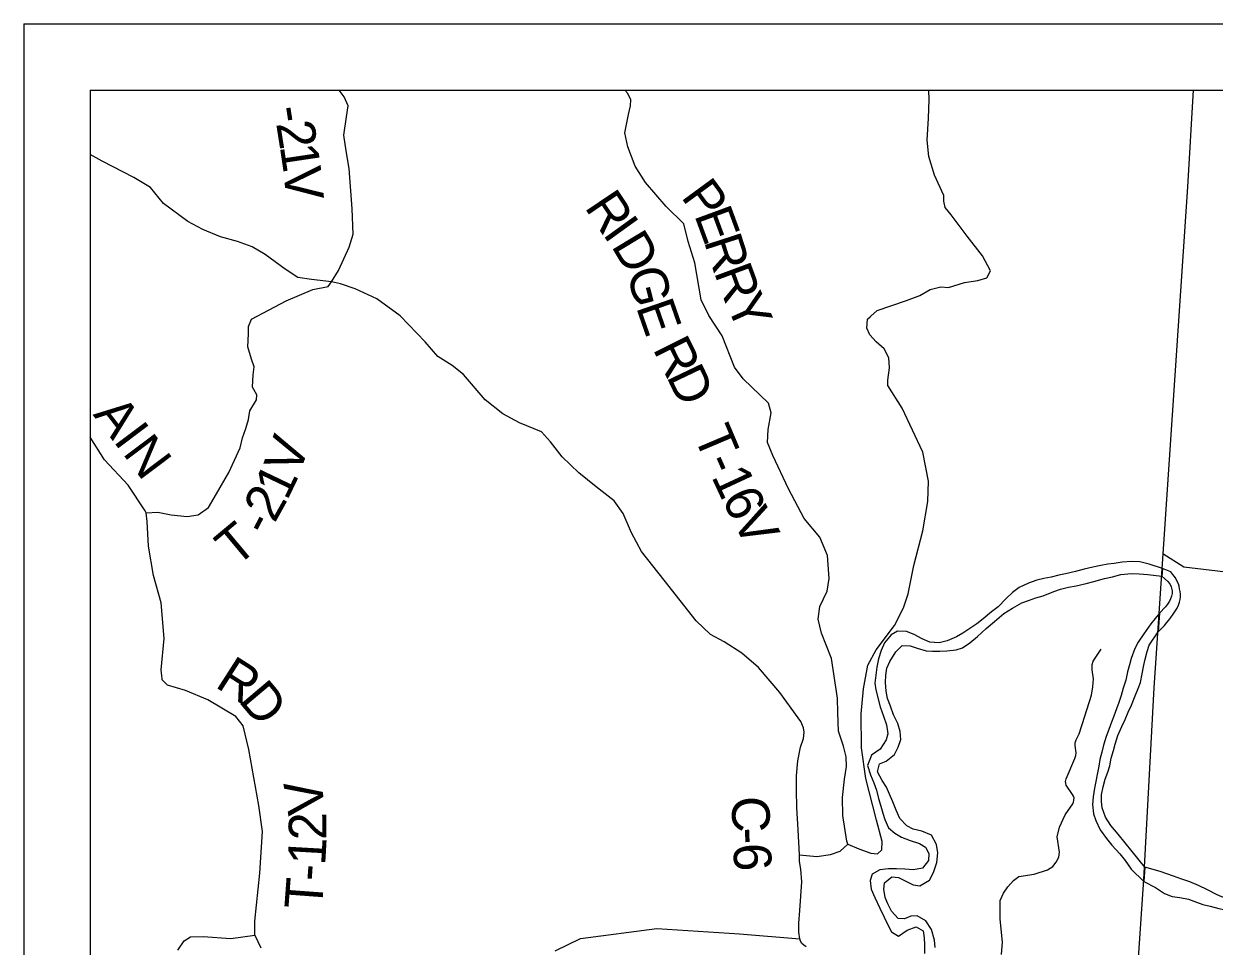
# Model space of a CAD drawing. Extents: x -15 to 405, y -40 to 87.
# Drawn here: x -0.765 to 1.031, y -20.207 to -18.816 of the extents above; entities that cross this region are included whole.
import ezdxf

# ---------------------------------------------------------------- set-up
doc = ezdxf.new("R2010")
doc.units = 0
for name, color, linetype in [('GM_P_State_Location', 7, 'Continuous'), ('GM_X_Major_Lake_Text', 7, 'Continuous'), ('GM_X_Minor_Lake', 7, 'Continuous'), ('GM_X_Minor_River', 7, 'Continuous'), ('GM_X_State_Route', 7, 'Continuous'), ('GM_X_Township', 7, 'Continuous'), ('GM_X_Township_Road', 7, 'Continuous'), ('GM_X_Township_Text', 7, 'Continuous')]:
    doc.layers.add(name, color=color, linetype=linetype)

msp = doc.modelspace()

# ---------------------------------------------------------------- linework, layer by layer
at = {"layer": 'GM_P_State_Location'}
for points in [[(-0.3003, -19.2054), (-0.2898, -19.188), (-0.274, -19.1531), (-0.2676, -19.1333), (-0.2692, -19.0954), (-0.2736, -19.0344), (-0.2786, -19.0079), (-0.2821, -18.984), (-0.278, -18.9563), (-0.2754, -18.94), (-0.2815, -18.9264), (-0.289, -18.9161)], [(0.4053, -20.0694), (0.4314, -20.072), (0.4523, -20.0689), (0.4666, -20.0643), (0.4784, -20.0533), (0.4768, -20.0491), (0.471, -20.0105), (0.4705, -19.9832), (0.4731, -19.9555), (0.4764, -19.9365), (0.4756, -19.9217), (0.4718, -19.9055), (0.4641, -19.8831), (0.4633, -19.8554), (0.4625, -19.8335), (0.4535, -19.7732), (0.4386, -19.735), (0.4336, -19.7141), (0.4359, -19.6952), (0.4471, -19.6717), (0.4501, -19.6527), (0.4477, -19.6182), (0.4363, -19.5906), (0.4123, -19.5622), (0.389, -19.5175), (0.365, -19.4672), (0.357, -19.4475), (0.3584, -19.4282), (0.3625, -19.4031), (0.3587, -19.3884), (0.3206, -19.3517), (0.3073, -19.3339), (0.2886, -19.2866), (0.2688, -19.2559), (0.2569, -19.2324), (0.2473, -19.1767), (0.2377, -19.1446), (0.2312, -19.118), (0.2042, -19.0919), (0.1733, -19.0556), (0.1577, -19.031), (0.1463, -19.0019), (0.142, -18.9807), (0.1476, -18.953), (0.1506, -18.9397), (0.1509, -18.9306), (0.1467, -18.9211), (0.1421, -18.9161)], [(0.5132, -19.257), (0.5227, -19.2484), (0.567, -19.2336), (0.5867, -19.2259), (0.6026, -19.2168), (0.6188, -19.213), (0.6302, -19.2137), (0.6541, -19.2064), (0.6745, -19.2033), (0.6878, -19.1991), (0.6934, -19.1889), (0.6816, -19.1662), (0.6584, -19.1363), (0.634, -19.1041), (0.6249, -19.0932), (0.623, -19.0837), (0.6233, -19.075), (0.6092, -19.0443), (0.6004, -19.0163), (0.598, -18.9916), (0.6002, -18.9583), (0.6012, -18.9306), (0.6006, -18.9161)], [(0.4784, -20.0533), (0.4947, -20.0608), (0.5129, -20.0672), (0.5231, -20.0683), (0.5295, -20.0619), (0.5303, -20.0497), (0.5214, -20.0172), (0.5053, -19.9546), (0.4987, -19.9084), (0.4985, -19.8569), (0.5018, -19.819), (0.5085, -19.7833), (0.5213, -19.7602), (0.5489, -19.7237), (0.5621, -19.6971), (0.5692, -19.6759), (0.5778, -19.633), (0.5916, -19.5811), (0.5991, -19.5367), (0.6001, -19.506), (0.5916, -19.4624), (0.5603, -19.3958), (0.5386, -19.3617), (0.5386, -19.3534), (0.5412, -19.3348), (0.5404, -19.32), (0.5331, -19.3064), (0.5209, -19.2958), (0.5114, -19.2852), (0.5069, -19.275), (0.5079, -19.2618), (0.5118, -19.2583), (0.5132, -19.257)], [(-0.5801, -19.5538), (-0.5622, -19.5525), (-0.5425, -19.5566), (-0.5182, -19.5592), (-0.5015, -19.5565), (-0.486, -19.5455), (-0.474, -19.525), (-0.4555, -19.4931), (-0.4382, -19.4556), (-0.4348, -19.4408), (-0.4296, -19.4267), (-0.4255, -19.4131), (-0.4236, -19.3998), (-0.4138, -19.3831), (-0.4131, -19.3755), (-0.4196, -19.3642), (-0.4185, -19.3456), (-0.417, -19.3335), (-0.4212, -19.3221), (-0.4266, -19.3035), (-0.4259, -19.2835), (-0.4259, -19.2834)], [(-0.5564, -19.7998), (-0.5576, -19.7905), (-0.5529, -19.7431), (-0.5572, -19.6897), (-0.5691, -19.6484), (-0.5764, -19.6041), (-0.5785, -19.567), (-0.5801, -19.5538), (-0.5813, -19.5509), (-0.6074, -19.5121), (-0.6428, -19.4739), (-0.6646, -19.4397)], [(0.9536, -19.6152), (0.9852, -19.635), (1.1759, -19.6577), (1.351, -19.6686), (1.493, -19.6742), (1.6065, -19.6464), (1.6212, -19.6391)], [(-0.4161, -20.1908), (-0.416, -20.1697), (-0.4088, -20.0972), (-0.4048, -20.0342), (-0.4099, -19.9952), (-0.425, -19.9107), (-0.4338, -19.8751), (-0.4448, -19.8611), (-0.487, -19.8358), (-0.5208, -19.8219), (-0.5481, -19.8136), (-0.5557, -19.8057), (-0.5559, -19.8037), (-0.5564, -19.7998)], [(0.0369, -20.2143), (0.0752, -20.1957), (0.19, -20.1806), (0.3151, -20.189), (0.4057, -20.1964)], [(-0.5323, -20.2135), (-0.5229, -20.1994), (-0.5131, -20.1933), (-0.4941, -20.1929), (-0.4521, -20.1958), (-0.4161, -20.1908), (-0.4069, -20.2101)]]:
    msp.add_lwpolyline(points, dxfattribs=at)
at = {"layer": 'GM_X_Major_Lake_Text'}
for points in [[(-0.4259, -19.2834), (-0.4255, -19.2728), (-0.421, -19.2618), (-0.3688, -19.2337), (-0.3287, -19.2169), (-0.3056, -19.2123), (-0.3003, -19.2054)], [(0.7099, -20.2198), (0.7116, -20.2015), (0.7082, -20.1668), (0.7082, -20.1502), (0.7082, -20.1386), (0.713, -20.1272), (0.7196, -20.1177), (0.728, -20.1083), (0.7364, -20.1022), (0.7596, -20.0989), (0.7794, -20.0922), (0.7874, -20.0872), (0.7927, -20.0806), (0.7965, -20.0733), (0.7976, -20.0657), (0.7943, -20.0426), (0.7976, -20.0277), (0.8059, -20.0094), (0.8175, -19.9929), (0.8187, -19.9902), (0.8194, -19.9872), (0.8197, -19.9838), (0.8189, -19.981), (0.8173, -19.9785), (0.8076, -19.9647), (0.8069, -19.959), (0.8076, -19.9548), (0.8208, -19.9245), (0.8223, -19.9199), (0.8227, -19.9156), (0.8211, -19.9045), (0.8214, -19.9005), (0.8226, -19.8962), (0.8275, -19.8869), (0.8357, -19.8604), (0.8457, -19.8289), (0.8481, -19.816), (0.849, -19.8041), (0.8467, -19.7905), (0.8467, -19.7826), (0.8486, -19.7776), (0.8606, -19.7594)]]:
    msp.add_lwpolyline(points, dxfattribs=at)
at = {"layer": 'GM_X_State_Route'}
for p, q in [((0.9994, -18.9161), (0.9908, -19.0619)), ((0.9908, -19.0619), (0.94, -19.8179)), ((0.94, -19.8179), (0.9244, -20.1067)), ((0.9244, -20.1067), (0.9043, -20.3936))]:
    msp.add_line(p, q, dxfattribs=at)
at = {"layer": 'GM_X_Township'}
for p, q in [((-0.7646, -18.8161), (6.2354, -18.8161)), ((-0.7646, -18.8161), (-0.7646, -25.8161)), ((-0.6646, -18.9161), (-0.6646, -25.7161)), ((-0.6646, -18.9161), (6.1354, -18.9161)), ((-0.6646, -18.9161), (-0.6646, -25.7161)), ((-0.6646, -18.9161), (6.1354, -18.9161))]:
    msp.add_line(p, q, dxfattribs=at)
at = {"layer": 'GM_X_Township_Road'}
for p, q in [((0.9528, -19.6376), (0.952, -19.6495)), ((0.952, -19.6495), (0.9528, -19.6376)), ((0.9483, -19.7049), (0.9464, -19.7332)), ((0.9464, -19.7332), (0.9483, -19.7049)), ((0.9262, -20.0881), (0.9249, -20.1098)), ((0.9249, -20.1098), (0.9262, -20.0881))]:
    msp.add_line(p, q, dxfattribs=at)
for points in [[(0.9528, -19.6376), (0.933, -19.6314), (0.9189, -19.6276), (0.9068, -19.6272), (0.8923, -19.628), (0.8802, -19.6299), (0.8707, -19.6314), (0.8597, -19.6333), (0.8479, -19.6355), (0.835, -19.6386), (0.8217, -19.6423), (0.8069, -19.6458), (0.7966, -19.648), (0.7849, -19.651), (0.7742, -19.6529), (0.7636, -19.6552), (0.7507, -19.6598), (0.7366, -19.6666), (0.7267, -19.6738), (0.7172, -19.6829), (0.7051, -19.6954), (0.6952, -19.703), (0.6823, -19.7136), (0.6728, -19.7212), (0.6625, -19.7284), (0.6519, -19.7352), (0.6424, -19.7409), (0.6283, -19.7469), (0.6162, -19.75), (0.6021, -19.7488), (0.5903, -19.7439), (0.5786, -19.7374), (0.5668, -19.7325), (0.5531, -19.7321), (0.5437, -19.7378), (0.5334, -19.7499), (0.5284, -19.7613), (0.5246, -19.7738), (0.522, -19.7863), (0.5204, -19.7984), (0.5193, -19.8106), (0.5208, -19.8205), (0.5272, -19.8463), (0.5321, -19.8603), (0.5367, -19.8736), (0.5386, -19.8869), (0.5363, -19.8963), (0.5271, -19.91), (0.5142, -19.9191), (0.5081, -19.9346), (0.5123, -19.9487), (0.5176, -19.9612), (0.5214, -19.9722), (0.5248, -19.9847), (0.5282, -19.9961), (0.5312, -20.0068), (0.5342, -20.0162), (0.5395, -20.0291), (0.5494, -20.0371), (0.5593, -20.0428), (0.5726, -20.0478), (0.5862, -20.0523), (0.5957, -20.058), (0.6006, -20.0675), (0.5999, -20.0781), (0.5911, -20.0899), (0.5774, -20.0922), (0.5645, -20.091), (0.5516, -20.0906), (0.5395, -20.0906), (0.5266, -20.0921), (0.5148, -20.0989), (0.5121, -20.1084), (0.5136, -20.1213), (0.5193, -20.1342), (0.5265, -20.1502), (0.5329, -20.1635), (0.5394, -20.176), (0.5443, -20.1858), (0.5549, -20.1923), (0.5679, -20.1832), (0.5815, -20.1783), (0.5918, -20.1844), (0.5937, -20.195), (0.594, -20.2052), (0.594, -20.2185)], [(0.9464, -19.7332), (0.9562, -19.7239), (0.9596, -19.7193), (0.9627, -19.7156), (0.9653, -19.7114), (0.9688, -19.7065), (0.9722, -19.7019), (0.9749, -19.6974), (0.9772, -19.6928), (0.9787, -19.6883), (0.9795, -19.6845), (0.9799, -19.6803), (0.9799, -19.6765), (0.9795, -19.6724), (0.9788, -19.6686), (0.978, -19.6644), (0.9769, -19.6606), (0.9746, -19.6564), (0.9728, -19.6519), (0.9686, -19.6469), (0.9656, -19.6427), (0.9528, -19.6376)], [(0.61, -20.2094), (0.6092, -20.1984), (0.6043, -20.1821), (0.596, -20.1692), (0.5827, -20.1616), (0.5732, -20.1623), (0.5637, -20.1661), (0.5542, -20.1657), (0.544, -20.1547), (0.5387, -20.1437), (0.5345, -20.1342), (0.5326, -20.1213), (0.5334, -20.1119), (0.5448, -20.1028), (0.5547, -20.1039), (0.5668, -20.11), (0.577, -20.1149), (0.5869, -20.1164), (0.6014, -20.1077), (0.6074, -20.0963), (0.6124, -20.0812), (0.6139, -20.0668), (0.612, -20.0542), (0.6045, -20.0398), (0.5897, -20.0337), (0.5771, -20.0307), (0.5673, -20.0257), (0.557, -20.0147), (0.5513, -20.0022), (0.546, -19.9897), (0.5411, -19.9779), (0.5366, -19.9673), (0.5301, -19.9574), (0.5229, -19.9445), (0.526, -19.9324), (0.5359, -19.9282), (0.5488, -19.9184), (0.5545, -19.9074), (0.5583, -19.8956), (0.5575, -19.8835), (0.5538, -19.8713), (0.5473, -19.8584), (0.5428, -19.8451), (0.5382, -19.8337), (0.5363, -19.8227), (0.5352, -19.8095), (0.5356, -19.7985), (0.5371, -19.7878), (0.5417, -19.778), (0.5508, -19.7632), (0.5603, -19.7537), (0.5725, -19.7545), (0.5827, -19.7579), (0.5964, -19.7617), (0.6059, -19.7625), (0.6169, -19.7625), (0.6275, -19.7617), (0.6416, -19.7606), (0.6511, -19.7576), (0.6625, -19.75), (0.6739, -19.7401), (0.6868, -19.7284), (0.6997, -19.7174), (0.7138, -19.7056), (0.7267, -19.6973), (0.7408, -19.6893), (0.7507, -19.6859), (0.762, -19.6818), (0.7731, -19.6787), (0.789, -19.6723), (0.7989, -19.6689), (0.811, -19.6659), (0.8228, -19.6636), (0.8376, -19.6602), (0.8494, -19.6572), (0.8654, -19.6526), (0.8775, -19.6504), (0.89, -19.6469), (0.9064, -19.6454), (0.9178, -19.6455), (0.9307, -19.6466), (0.952, -19.6495)], [(0.952, -19.6495), (0.9606, -19.6568), (0.964, -19.6609), (0.9659, -19.6655), (0.9674, -19.6716), (0.9677, -19.6754), (0.9666, -19.6792), (0.9651, -19.6833), (0.9635, -19.6871), (0.9605, -19.6913), (0.9574, -19.6954), (0.9483, -19.7049)], [(0.9483, -19.7049), (0.9352, -19.7213), (0.9249, -19.7361), (0.9165, -19.749), (0.9112, -19.7585), (0.9059, -19.7733), (0.9032, -19.7832), (0.9001, -19.7938), (0.8975, -19.8059), (0.8937, -19.8181), (0.8906, -19.8291), (0.8872, -19.8397), (0.8834, -19.8495), (0.8796, -19.8602), (0.8761, -19.8697), (0.872, -19.8807), (0.8681, -19.8913), (0.864, -19.9042), (0.8613, -19.9148), (0.8586, -19.9258), (0.8567, -19.9357), (0.8544, -19.9482), (0.8525, -19.9588), (0.8506, -19.969), (0.8483, -19.9819), (0.8475, -19.9937), (0.8487, -20.0077), (0.8524, -20.018), (0.8589, -20.032), (0.8687, -20.0449), (0.8767, -20.0548), (0.8888, -20.0681), (0.8964, -20.078), (0.9059, -20.0913), (0.9249, -20.1098)], [(0.9262, -20.0881), (0.907, -20.0646), (0.8862, -20.0385), (0.8752, -20.0252), (0.8669, -20.0127), (0.862, -19.9986), (0.8608, -19.9892), (0.8608, -19.9793), (0.8635, -19.9668), (0.8666, -19.9554), (0.8707, -19.9448), (0.8734, -19.9353), (0.8757, -19.9239), (0.8791, -19.9121), (0.8818, -19.9027), (0.8856, -19.8898), (0.8917, -19.8761), (0.8966, -19.8655), (0.9012, -19.8545), (0.9062, -19.8439), (0.9107, -19.8325), (0.9161, -19.8188), (0.9199, -19.8094), (0.9225, -19.7965), (0.9245, -19.7858), (0.9264, -19.7764), (0.9298, -19.7627), (0.9328, -19.7532), (0.9464, -19.7332)], [(0.9698, -20.1017), (0.9492, -20.0948), (0.9262, -20.0881)], [(0.9249, -20.1098), (0.9426, -20.1187)], [(1.1232, -20.1405), (1.1107, -20.1417), (1.097, -20.1429), (1.0849, -20.1425), (1.0721, -20.1403), (1.0622, -20.1388), (1.0486, -20.1354), (1.0353, -20.1298), (1.0209, -20.1222), (1.0073, -20.1158), (0.994, -20.1105), (0.9807, -20.1057), (0.9698, -20.1017)], [(0.9426, -20.1187), (0.9558, -20.1277), (0.9676, -20.1322), (0.9793, -20.1341), (0.9922, -20.1367), (1.0043, -20.1408), (1.0138, -20.1446), (1.0251, -20.1472), (1.038, -20.1506), (1.0528, -20.1536), (1.0664, -20.1555), (1.0793, -20.1566), (1.091, -20.1573), (1.1009, -20.1572), (1.113, -20.1568), (1.1243, -20.1557), (1.1383, -20.1541), (1.152, -20.1526), (1.1671, -20.1495), (1.1769, -20.1476), (1.1913, -20.1422)]]:
    msp.add_lwpolyline(points, dxfattribs=at)
at = {"layer": 'GM_X_Township_Text'}
msp.add_lwpolyline([(0.4156, -20.2084), (0.412, -20.2061), (0.4089, -20.2033), (0.407, -20.1998), (0.4057, -20.1964), (0.4043, -20.1864), (0.4043, -20.1726), (0.4059, -20.1535), (0.4088, -20.1103), (0.4072, -20.091), (0.4052, -20.0797), (0.4053, -20.0694), (0.4032, -20.0318), (0.4016, -19.9981), (0.4008, -19.9723), (0.4007, -19.9504), (0.4029, -19.928), (0.407, -19.9071), (0.4115, -19.8939), (0.4123, -19.8847), (0.4114, -19.8779), (0.4073, -19.8684), (0.4034, -19.8628), (0.3756, -19.8246), (0.3437, -19.7868), (0.3182, -19.7656), (0.2916, -19.7482), (0.2711, -19.7373), (0.2494, -19.7165), (0.2011, -19.6552), (0.1672, -19.6121), (0.152, -19.5837), (0.1394, -19.5545), (0.126, -19.5356), (0.0987, -19.5145), (0.0725, -19.4933), (0.0474, -19.4691), (0.0299, -19.4464), (0.0165, -19.4317), (-0.0169, -19.4181), (-0.0423, -19.4045), (-0.0685, -19.3834), (-0.1016, -19.3452), (-0.1183, -19.3316), (-0.14, -19.318), (-0.159, -19.2957), (-0.197, -19.2567), (-0.232, -19.231), (-0.265, -19.216), (-0.287, -19.2084), (-0.3003, -19.2054), (-0.3306, -19.2017), (-0.3511, -19.1987), (-0.3705, -19.1863), (-0.4005, -19.164), (-0.4203, -19.1527), (-0.4423, -19.1444), (-0.4677, -19.1376), (-0.4946, -19.1263), (-0.517, -19.1143), (-0.5539, -19.0871), (-0.5737, -19.0632), (-0.5987, -19.0477), (-0.6462, -19.0232), (-0.6646, -19.0134)], dxfattribs=at)

# ---------------------------------------------------------------- texts
at = {"layer": 'GM_X_Minor_Lake'}
for s, rotation, p in [('C', 271.413, (0.303, -19.9817)), ('-', 272.3411, (0.3042, -20.0294)), ('6', 272.8938, (0.3052, -20.0533))]:
    msp.add_text(s, height=0.0568, rotation=rotation, dxfattribs=at).set_placement(p)
at = {"layer": 'GM_X_Minor_River'}
for s, rotation, p in [('-', 278.9539, (-0.3878, -18.943)), ('2', 279.0366, (-0.3841, -18.9662)), ('1', 278.5135, (-0.3786, -19.0006)), ('V', 275.9484, (-0.3735, -19.0345)), ('P', 306.2475, (0.2256, -19.0771)), ('R', 303.846, (0.0803, -19.0925)), ('E', 290.2065, (0.2463, -19.1043)), ('I', 305.7675, (0.1075, -19.133)), ('D', 301.0562, (0.1205, -19.1509)), ('R', 287.9413, (0.2608, -19.1437)), ('G', 284.4171, (0.1446, -19.1897)), ('R', 290.3083, (0.276, -19.1904)), ('Y', 294.2716, (0.2937, -19.2381)), ('E', 289.1637, (0.1585, -19.2431)), ('R', 296.5234, (0.1834, -19.3062)), ('D', 295.5191, (0.2041, -19.3477)), ('A', 307.7529, (-0.6611, -19.4057)), ('I', 306.948, (-0.6306, -19.4451)), ('T', 292.9634, (0.2451, -19.4364)), ('N', 306.9391, (-0.6166, -19.4637)), ('V', 70.4916, (-0.3499, -19.4988)), ('-', 293.7212, (0.262, -19.4763)), ('1', 64.3989, (-0.3676, -19.5364)), ('1', 294.9379, (0.2719, -19.4988)), ('2', 60.9044, (-0.3864, -19.5703)), ('6', 296.3977, (0.2873, -19.532)), ('V', 297.472, (0.3034, -19.5644)), ('T', 39.9021, (-0.4447, -19.6369)), ('-', 62.5275, (-0.3969, -19.5907)), ('R', 327.4022, (-0.4778, -19.8154)), ('D', 310.1335, (-0.4419, -19.8376)), ('V', 98.8912, (-0.3092, -20.0034)), ('2', 90.6345, (-0.308, -20.0472)), ('1', 86.7223, (-0.3101, -20.0864)), ('-', 85.9377, (-0.3118, -20.1105)), ('T', 85.7535, (-0.315, -20.1531))]:
    msp.add_text(s, height=0.0568, rotation=rotation, dxfattribs=at).set_placement(p)

doc.saveas('drawing.dxf')
